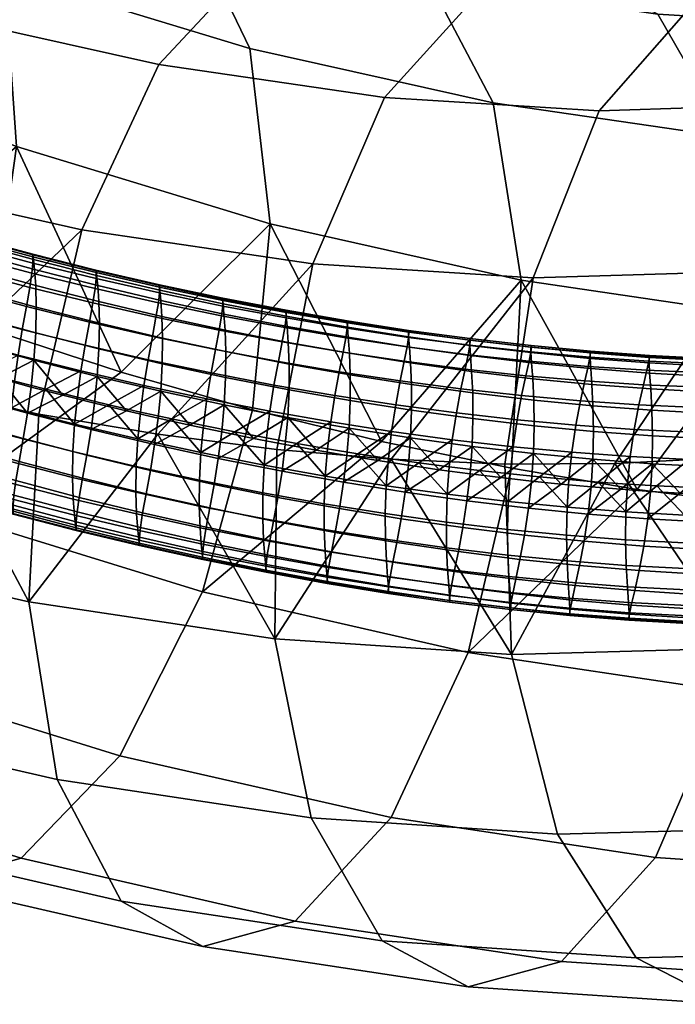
# Model space of a CAD drawing. Extents: x -475 to 520, y -69 to 100.
# Tile 339 of 446: x 169 to 188, y -69 to -40. Entities that reach past the tile are written whole.
import ezdxf

# ---------------------------------------------------------------- set-up
doc = ezdxf.new("R2010")
doc.units = 0
doc.layers.add('SC131', color=18, linetype='CONTINUOUS')

msp = doc.modelspace()

# ---------------------------------------------------------------- meshes
at = {"layer": 'SC131'}
mesh = msp.add_polyface(dxfattribs=at)
corners = [(166.367, -54.208, 36.444), (158.598, -51.108, 30.833), (164.244, -47.592, 33.296), (168.03, -49.006, 36.036), (171.808, -50.246, 38.789), (160.497, -46.012, 30.599), (177.36, -47.105, 76.555), (183.745, -47.509, 81.684), (185.654, -42.669, 78.783), (179.438, -42.284, 73.796), (178.352, -37.597, 60.044), (184.859, -38.538, 65.072), (187.347, -39.873, 60.541), (180.725, -38.914, 55.434), (175.687, -38.337, 64.596), (182.16, -39.274, 69.61), (172.902, -41.332, 68.723), (170.671, -46.121, 71.355), (175.538, -40.871, 45.855), (182.58, -42.441, 51.124), (183.397, -47.58, 48.214), (176.123, -45.948, 42.777), (173.867, -37.391, 50.293), (171.596, -36.099, 54.967), (168.951, -36.84, 59.522), (166.095, -39.812, 63.584), (163.706, -44.556, 66.089), (168.426, -38.708, 40.643), (168.775, -43.704, 37.398), (166.935, -35.29, 45.203), (164.755, -34.026, 49.931), (162.115, -34.766, 54.478), (159.168, -37.702, 58.461), (161.388, -35.932, 35.557), (161.491, -40.82, 32.14), (160.078, -32.591, 40.237), (157.981, -31.362, 45.014), (175.612, -51.333, 41.585), (171.808, -50.246, 38.789), (179.352, -52.251, 44.364), (168.03, -49.006, 36.036), (164.244, -47.592, 33.296), (176.313, -52.48, 77.436), (179.627, -52.767, 80.076), (169.423, -51.456, 72.078), (172.875, -52.038, 74.742), (162.257, -49.835, 66.658), (165.843, -50.716, 69.353), (182.921, -52.907, 82.746), (164.849, -51.002, 54.666), (164.909, -50.211, 54.922), (166.771, -50.765, 56.304), (166.714, -51.558, 56.05), (165.344, -50.349, 47.801), (165.221, -51.078, 48.008), (167.096, -51.643, 49.388), (167.218, -50.909, 49.176), (162.988, -50.408, 53.29), (163.052, -49.619, 53.549), (163.475, -49.751, 46.435), (163.352, -50.474, 46.639), (161.131, -49.775, 51.923), (161.199, -48.988, 52.184), (161.101, -50.519, 51.493), (162.962, -51.153, 52.863), (161.488, -49.831, 45.278), (161.376, -50.477, 45.62), (163.238, -51.125, 46.986), (161.611, -49.114, 45.078), (168.636, -51.28, 57.694), (168.718, -50.504, 57.78), (169.629, -50.741, 58.463), (167.787, -50.253, 57.085), (165.927, -49.722, 55.701), (166.856, -49.992, 56.392), (164.07, -49.153, 54.326), (164.998, -49.442, 55.013), (162.218, -48.545, 52.96), (163.143, -48.854, 53.642), (166.388, -49.885, 48.43), (165.453, -49.602, 47.744), (169.096, -51.431, 50.562), (168.262, -50.421, 49.807), (167.325, -50.158, 49.117), (163.585, -49.009, 46.381), (162.654, -48.698, 45.703), (164.518, -49.31, 47.062), (169.201, -50.675, 50.5), (170.12, -50.915, 51.179), (161.724, -48.376, 45.027)]
mesh.append_faces([[corners[k] for k in face] for face in [(0, 1, 2, 3), (0, 3, 4, 4), (1, 5, 2, 2), (6, 7, 8, 9), (10, 11, 12, 13), (14, 15, 11, 10), (16, 9, 15, 14), (17, 6, 9, 16), (18, 19, 20, 21), (22, 13, 19, 18), (23, 10, 13, 22), (24, 14, 10, 23), (25, 16, 14, 24), (26, 17, 16, 25), (27, 18, 21, 28), (29, 22, 18, 27), (30, 23, 22, 29), (31, 24, 23, 30), (32, 25, 24, 31), (33, 27, 28, 34), (35, 29, 27, 33), (36, 30, 29, 35), (21, 37, 38, 38), (21, 39, 37, 37), (28, 40, 41, 41), (28, 38, 40, 40), (39, 21, 20, 20), (41, 34, 28, 28), (28, 21, 38, 38), (7, 6, 42, 43), (6, 17, 44, 45), (17, 26, 46, 47), (45, 42, 6, 6), (43, 48, 7, 7), (47, 44, 17, 17), (49, 50, 51, 52), (53, 54, 55, 56), (57, 58, 50, 49), (59, 60, 54, 53), (61, 62, 58, 57), (63, 61, 57, 64), (65, 66, 67, 60), (68, 65, 60, 59), (69, 70, 71, 71), (69, 72, 70, 70), (51, 73, 74, 74), (50, 75, 76, 76), (50, 76, 73, 73), (51, 74, 72, 72), (58, 77, 78, 78), (58, 78, 75, 75), (72, 69, 51, 51), (75, 50, 58, 58), (50, 73, 51, 51), (62, 77, 58, 58), (56, 79, 80, 53), (81, 82, 83, 56), (59, 84, 85, 68), (53, 80, 86, 59), (81, 87, 82, 82), (56, 83, 79, 79), (87, 81, 88, 88), (59, 86, 84, 84), (68, 85, 89, 89)]])
mesh = msp.add_polyface(dxfattribs=at)
corners = [(196.139, -57.402, 93.164), (198.375, -51.271, 96.017), (195.379, -51.917, 93.336), (189.74, -58.239, 87.616), (192.338, -52.401, 90.67), (189.268, -52.724, 88.035), (186.109, -52.893, 85.378), (191.58, -42.483, 83.714), (197.25, -41.72, 88.625), (199.762, -38.704, 84.233), (194.164, -39.461, 79.395), (189.853, -47.325, 86.772), (195.712, -46.544, 91.853), (191.046, -38.914, 70.014), (196.945, -38.723, 74.902), (199.703, -40.067, 70.57), (193.664, -40.26, 65.575), (188.309, -39.65, 74.532), (185.654, -42.669, 78.783), (183.745, -47.509, 81.684), (189.401, -43.435, 56.374), (195.939, -43.842, 61.576), (197.27, -49.051, 59.058), (190.461, -48.619, 53.646), (187.347, -39.873, 60.541), (184.859, -38.538, 65.072), (182.16, -39.274, 69.61), (179.438, -42.284, 73.796), (182.58, -42.441, 51.124), (183.397, -47.58, 48.214), (180.725, -38.914, 55.434), (197.467, -54.565, 58.412), (193.938, -54.415, 55.582), (190.404, -54.108, 52.797), (186.754, -53.639, 49.969), (183.109, -53.026, 47.189), (189.268, -52.724, 88.035), (192.338, -52.401, 90.67), (182.921, -52.907, 82.746), (186.109, -52.893, 85.378), (195.379, -51.917, 93.336), (196.393, -54.254, 79.664), (195.596, -53.501, 79.01), (196.408, -53.443, 79.699), (197.205, -53.375, 80.377), (194.76, -54.36, 78.284), (193.966, -53.588, 77.639), (194.782, -53.55, 78.323), (193.121, -54.426, 76.912), (193.148, -53.616, 76.955), (191.476, -54.451, 75.547), (191.508, -53.642, 75.595), (192.329, -53.634, 76.274), (189.825, -54.437, 74.191), (189.862, -53.63, 74.243), (190.685, -53.641, 74.918), (188.127, -54.383, 72.809), (188.169, -53.578, 72.865), (189.016, -53.609, 73.553), (186.426, -54.29, 71.437), (186.473, -53.487, 71.496), (187.321, -53.537, 72.179), (184.722, -54.159, 70.074), (184.773, -53.358, 70.136), (185.623, -53.427, 70.815), (183.922, -53.28, 69.46), (197.16, -54.465, 72.549), (196.389, -53.711, 71.738), (195.561, -53.76, 71.047), (195.501, -54.572, 71.16), (194.732, -53.8, 70.358), (193.837, -54.637, 69.78), (190.498, -54.646, 67.05), (189.713, -53.822, 66.259), (188.855, -53.791, 65.569), (188.779, -54.59, 65.665), (187.997, -53.749, 64.882), (187.057, -54.494, 64.289), (185.333, -54.359, 62.924), (185.416, -53.567, 62.836), (184.555, -53.488, 62.159), (183.607, -54.188, 61.569), (187.137, -53.698, 64.198), (186.277, -53.638, 63.516), (197.215, -53.65, 72.432), (193.902, -53.829, 69.672), (192.169, -54.662, 68.41), (193.07, -53.847, 68.988), (192.238, -53.856, 68.307), (191.405, -53.855, 67.628), (190.57, -53.844, 66.951)]
mesh.append_faces([[corners[k] for k in face] for face in [(0, 1, 2, 2), (3, 4, 5, 5), (3, 5, 6, 6), (0, 2, 4, 4), (7, 8, 9, 10), (11, 12, 8, 7), (13, 14, 15, 16), (17, 10, 14, 13), (18, 7, 10, 17), (19, 11, 7, 18), (20, 21, 22, 23), (24, 16, 21, 20), (25, 13, 16, 24), (26, 17, 13, 25), (27, 18, 17, 26), (28, 20, 23, 29), (30, 24, 20, 28), (22, 31, 32, 32), (23, 33, 34, 34), (23, 32, 33, 33), (29, 34, 35, 35), (32, 23, 22, 22), (29, 23, 34, 34), (12, 11, 36, 37), (11, 19, 38, 39), (39, 36, 11, 11), (37, 40, 12, 12), (41, 42, 43, 43), (41, 43, 44, 44), (45, 46, 47, 47), (48, 49, 46, 46), (50, 51, 52, 52), (53, 54, 55, 55), (50, 55, 51, 51), (48, 52, 49, 49), (56, 57, 58, 58), (59, 60, 61, 61), (56, 61, 57, 57), (62, 63, 64, 64), (62, 65, 63, 63), (59, 64, 60, 60), (53, 58, 54, 54), (45, 47, 42, 42), (45, 42, 41, 41), (55, 50, 53, 53), (50, 52, 48, 48), (61, 56, 59, 59), (62, 64, 59, 59), (56, 58, 53, 53), (46, 45, 48, 48), (66, 67, 68, 69), (69, 68, 70, 71), (72, 73, 74, 75), (75, 74, 76, 77), (78, 79, 80, 81), (77, 82, 83, 78), (67, 66, 84, 84), (71, 70, 85, 85), (86, 87, 88, 88), (72, 89, 90, 90), (72, 90, 73, 73), (82, 77, 76, 76), (79, 78, 83, 83)]])
mesh = msp.add_polyface(dxfattribs=at)
corners = [(171.08, -47.286, 55.693), (171.082, -47.306, 55.098), (172.915, -47.733, 56.444), (172.915, -47.71, 57.039), (171.084, -47.361, 56.272), (172.919, -47.78, 57.618), (171.055, -47.821, 57.455), (171.081, -47.534, 56.865), (172.915, -47.948, 58.214), (172.886, -48.233, 58.808), (170.991, -48.238, 58.013), (172.818, -48.65, 59.372), (170.891, -48.791, 58.497), (172.715, -49.206, 59.862), (170.768, -49.462, 58.864), (172.59, -49.882, 60.233), (170.645, -50.207, 59.082), (172.467, -50.632, 60.455), (169.336, -49.107, 50.836), (169.283, -49.901, 50.586), (171.118, -50.367, 51.945), (171.167, -49.572, 52.193), (169.352, -48.362, 51.253), (171.18, -48.827, 52.606), (169.336, -47.734, 51.807), (171.162, -48.199, 53.156), (169.303, -47.269, 52.447), (171.129, -47.735, 53.792), (169.271, -46.979, 53.114), (171.099, -47.443, 54.455), (169.252, -46.843, 53.76), (169.247, -46.828, 54.357), (169.25, -46.906, 54.935), (169.249, -47.084, 55.525), (169.225, -47.373, 56.11), (169.166, -47.79, 56.662), (169.068, -48.341, 57.141), (168.947, -49.007, 57.503), (168.824, -49.747, 57.719), (167.466, -48.595, 49.459), (167.41, -49.387, 49.206), (167.486, -47.85, 49.878), (167.471, -47.222, 50.437), (167.438, -46.756, 51.081), (167.404, -46.466, 51.753), (167.383, -46.333, 52.402), (167.376, -46.322, 53), (167.378, -46.405, 53.577), (167.378, -46.587, 54.164), (167.357, -46.879, 54.744), (167.301, -47.296, 55.291), (167.207, -47.843, 55.764), (167.088, -48.505, 56.121), (166.964, -49.239, 56.333), (171.039, -51.145, 51.861), (171.959, -51.366, 52.545), (170.12, -50.915, 51.179), (168.262, -50.421, 49.807), (169.201, -50.675, 50.5), (172.955, -50.798, 53.313), (169.629, -50.741, 58.463), (168.718, -50.504, 57.78), (171.453, -51.187, 59.833), (170.541, -50.969, 59.147), (167.787, -50.253, 57.085)]
mesh.append_faces([[corners[k] for k in face] for face in [(0, 1, 2, 3), (4, 0, 3, 5), (6, 7, 8, 9), (10, 6, 9, 11), (12, 10, 11, 13), (14, 12, 13, 15), (16, 14, 15, 17), (18, 19, 20, 21), (22, 18, 21, 23), (24, 22, 23, 25), (26, 24, 25, 27), (28, 26, 27, 29), (30, 28, 29, 1), (31, 30, 1, 0), (32, 31, 0, 4), (33, 32, 4, 7), (34, 33, 7, 6), (35, 34, 6, 10), (36, 35, 10, 12), (37, 36, 12, 14), (38, 37, 14, 16), (39, 40, 19, 18), (41, 39, 18, 22), (42, 41, 22, 24), (43, 42, 24, 26), (44, 43, 26, 28), (45, 44, 28, 30), (46, 45, 30, 31), (47, 46, 31, 32), (48, 47, 32, 33), (49, 48, 33, 34), (50, 49, 34, 35), (51, 50, 35, 36), (52, 51, 36, 37), (53, 52, 37, 38), (20, 54, 55, 55), (20, 56, 54, 54), (19, 57, 58, 58), (19, 58, 56, 56), (55, 59, 20, 20), (57, 19, 40, 40), (19, 56, 20, 20), (16, 60, 61, 38), (17, 62, 63, 16), (64, 38, 61, 61), (60, 16, 63, 63)]])
mesh = msp.add_polyface(dxfattribs=at)
corners = [(174.835, -50.395, 54.933), (174.793, -51.194, 54.691), (176.632, -51.554, 56.079), (176.67, -50.753, 56.318), (174.841, -49.649, 55.34), (176.672, -50.008, 56.721), (174.82, -49.023, 55.883), (176.649, -49.382, 57.26), (174.787, -48.56, 56.51), (176.616, -48.919, 57.882), (174.76, -48.267, 57.164), (176.591, -48.626, 58.532), (174.748, -48.125, 57.8), (176.581, -48.481, 59.165), (174.75, -48.098, 58.393), (176.584, -48.451, 59.756), (174.754, -48.163, 58.973), (176.589, -48.511, 60.336), (174.749, -48.328, 59.571), (176.583, -48.672, 60.937), (174.717, -48.61, 60.17), (176.547, -48.951, 61.541), (174.646, -49.027, 60.74), (176.473, -49.369, 62.116), (174.539, -49.586, 61.235), (176.363, -49.931, 62.617), (174.413, -50.267, 61.611), (176.235, -50.616, 62.998), (174.291, -51.021, 61.837), (176.114, -51.376, 63.228), (173, -50.001, 53.558), (172.955, -50.798, 53.313), (173.01, -49.256, 53.968), (172.99, -48.629, 54.515), (172.958, -48.165, 55.146), (172.929, -47.873, 55.805), (172.915, -47.733, 56.444), (172.915, -47.71, 57.039), (172.919, -47.78, 57.618), (172.915, -47.948, 58.214), (172.886, -48.233, 58.808), (172.818, -48.65, 59.372), (172.715, -49.206, 59.862), (172.59, -49.882, 60.233), (172.467, -50.632, 60.455), (171.167, -49.572, 52.193), (171.118, -50.367, 51.945), (171.18, -48.827, 52.606), (171.162, -48.199, 53.156), (171.129, -47.735, 53.792), (171.099, -47.443, 54.455), (171.082, -47.306, 55.098), (171.081, -47.534, 56.865), (171.084, -47.361, 56.272), (174.72, -51.977, 54.612), (175.642, -52.163, 55.306), (172.879, -51.579, 53.232), (173.8, -51.783, 53.921), (176.563, -52.34, 56.002), (171.959, -51.366, 52.545), (173.278, -51.599, 61.213), (172.365, -51.398, 60.522), (175.104, -51.975, 62.603), (174.191, -51.791, 61.907), (176.017, -52.15, 63.301), (171.453, -51.187, 59.833)]
mesh.append_faces([[corners[k] for k in face] for face in [(0, 1, 2, 3), (4, 0, 3, 5), (6, 4, 5, 7), (8, 6, 7, 9), (10, 8, 9, 11), (12, 10, 11, 13), (14, 12, 13, 15), (16, 14, 15, 17), (18, 16, 17, 19), (20, 18, 19, 21), (22, 20, 21, 23), (24, 22, 23, 25), (26, 24, 25, 27), (28, 26, 27, 29), (30, 31, 1, 0), (32, 30, 0, 4), (33, 32, 4, 6), (34, 33, 6, 8), (35, 34, 8, 10), (36, 35, 10, 12), (37, 36, 12, 14), (38, 37, 14, 16), (39, 38, 16, 18), (40, 39, 18, 20), (41, 40, 20, 22), (42, 41, 22, 24), (43, 42, 24, 26), (44, 43, 26, 28), (45, 46, 31, 30), (47, 45, 30, 32), (48, 47, 32, 33), (49, 48, 33, 34), (50, 49, 34, 35), (51, 50, 35, 36), (52, 53, 38, 39), (1, 54, 55, 55), (31, 56, 57, 57), (1, 57, 54, 54), (2, 55, 58, 58), (31, 59, 56, 56), (55, 2, 1, 1), (31, 57, 1, 1), (28, 60, 61, 44), (29, 62, 63, 28), (62, 29, 64, 64), (65, 44, 61, 61), (60, 28, 63, 63)]])
mesh = msp.add_polyface(dxfattribs=at)
corners = [(183.118, -58.421, 82.099), (186.109, -52.893, 85.378), (182.921, -52.907, 82.746), (176.256, -57.969, 76.588), (179.627, -52.767, 80.076), (176.313, -52.48, 77.436), (172.875, -52.038, 74.742), (174.163, -56.612, 42.155), (175.612, -51.333, 41.585), (179.352, -52.251, 44.364), (183.397, -47.58, 48.214), (183.109, -53.026, 47.189), (179.352, -52.251, 44.364), (182.994, -54.798, 68.492), (183.015, -53.992, 68.72), (184.722, -54.159, 70.074), (184.705, -54.966, 69.849), (181.226, -54.588, 67.101), (181.251, -53.782, 67.332), (181.822, -53.973, 60.18), (181.705, -54.746, 60.42), (183.49, -54.966, 61.813), (183.607, -54.188, 61.569), (179.456, -54.34, 65.72), (179.485, -53.536, 65.954), (179.461, -55.087, 65.323), (181.234, -55.334, 66.707), (179.919, -54.49, 59.038), (179.791, -55.183, 59.428), (181.575, -55.444, 60.815), (180.038, -53.722, 58.801), (177.684, -54.057, 64.348), (177.717, -53.254, 64.585), (177.686, -54.804, 63.947), (178.133, -54.198, 57.666), (178.007, -54.887, 58.051), (178.252, -53.435, 57.433), (175.911, -53.74, 62.985), (175.948, -52.938, 63.224), (175.909, -54.487, 62.581), (175.934, -55.113, 62.041), (177.713, -55.429, 63.412), (176.347, -53.872, 56.304), (176.221, -54.556, 56.685), (176.467, -53.113, 56.075), (174.077, -53.377, 61.585), (174.118, -52.576, 61.828), (174.071, -54.124, 61.177), (174.094, -54.75, 60.634), (174.376, -54.179, 55.282), (174.271, -54.738, 55.777), (176.113, -55.118, 57.185), (174.501, -53.499, 54.907), (174.621, -52.746, 54.682), (172.431, -54.323, 54.38), (172.365, -54.741, 54.942), (174.201, -55.157, 56.345), (172.533, -53.767, 53.891), (172.656, -53.092, 53.52), (172.778, -52.343, 53.299), (183.07, -53.193, 68.786), (183.922, -53.28, 69.46), (181.31, -52.986, 67.4), (182.19, -53.094, 68.092), (180.428, -52.868, 66.711), (178.665, -52.607, 65.34), (179.547, -52.742, 66.025), (176.9, -52.31, 63.978), (177.783, -52.463, 64.658), (175.104, -51.975, 62.603), (176.017, -52.15, 63.301), (174.191, -51.791, 61.907), (173.278, -51.599, 61.213), (172.289, -52.18, 60.44), (181.912, -53.189, 60.098), (181.021, -53.07, 59.409), (183.693, -53.4, 61.484), (182.803, -53.299, 60.79), (178.346, -52.658, 57.358), (177.455, -52.503, 56.679), (174.72, -51.977, 54.612), (173.8, -51.783, 53.921), (176.563, -52.34, 56.002), (175.642, -52.163, 55.306), (180.129, -52.941, 58.723), (179.238, -52.804, 58.039), (184.555, -53.488, 62.159), (172.879, -51.579, 53.232)]
mesh.append_faces([[corners[k] for k in face] for face in [(0, 1, 2, 2), (3, 4, 5, 5), (3, 5, 6, 6), (0, 2, 4, 4), (7, 8, 9, 9), (10, 11, 12, 12), (13, 14, 15, 16), (17, 18, 14, 13), (19, 20, 21, 22), (23, 24, 18, 17), (25, 23, 17, 26), (27, 28, 29, 20), (30, 27, 20, 19), (31, 32, 24, 23), (33, 31, 23, 25), (34, 35, 28, 27), (36, 34, 27, 30), (37, 38, 32, 31), (39, 37, 31, 33), (40, 39, 33, 41), (42, 43, 35, 34), (44, 42, 34, 36), (45, 46, 38, 37), (47, 45, 37, 39), (48, 47, 39, 40), (49, 50, 51, 43), (52, 49, 43, 42), (53, 52, 42, 44), (54, 55, 56, 50), (57, 54, 50, 49), (58, 57, 49, 52), (59, 58, 52, 53), (14, 60, 61, 61), (18, 62, 63, 63), (18, 64, 62, 62), (24, 65, 66, 66), (32, 67, 68, 68), (32, 68, 65, 65), (24, 66, 64, 64), (38, 69, 70, 70), (46, 71, 69, 69), (46, 72, 71, 71), (38, 70, 67, 67), (14, 63, 60, 60), (61, 15, 14, 14), (64, 18, 24, 24), (65, 24, 32, 32), (69, 38, 46, 46), (73, 72, 46, 46), (38, 67, 32, 32), (18, 63, 14, 14), (19, 74, 75, 30), (22, 76, 77, 19), (36, 78, 79, 44), (53, 80, 81, 59), (44, 82, 83, 53), (30, 84, 85, 36), (22, 86, 76, 76), (19, 77, 74, 74), (30, 75, 84, 84), (36, 85, 78, 78), (80, 53, 83, 83), (82, 44, 79, 79), (87, 59, 81, 81)]])
mesh = msp.add_polyface(dxfattribs=at)
corners = [(180.087, -49.51, 64.22), (180.129, -49.236, 63.607), (181.902, -49.466, 64.956), (181.856, -49.738, 65.573), (180.004, -49.929, 64.806), (181.769, -50.156, 66.165), (179.888, -50.497, 65.318), (181.649, -50.727, 66.683), (179.759, -51.191, 65.709), (181.518, -51.426, 67.078), (179.639, -51.96, 65.946), (181.399, -52.2, 67.319), (178.445, -51.066, 57.667), (178.411, -51.868, 57.431), (180.191, -52.149, 58.794), (180.221, -51.346, 59.027), (178.444, -50.321, 58.067), (180.217, -50.6, 59.424), (178.418, -49.696, 58.601), (180.189, -49.977, 59.953), (178.385, -49.234, 59.219), (180.156, -49.515, 60.566), (178.362, -48.94, 59.864), (180.134, -49.221, 61.207), (178.354, -48.793, 60.494), (180.128, -49.071, 61.833), (178.358, -48.758, 61.083), (180.134, -49.032, 62.421), (178.363, -48.815, 61.664), (180.139, -49.084, 63.002), (178.355, -48.971, 62.267), (178.317, -49.248, 62.876), (178.239, -49.666, 63.456), (178.126, -50.231, 63.963), (177.997, -50.92, 64.349), (177.877, -51.685, 64.582), (176.67, -50.753, 56.318), (176.632, -51.554, 56.079), (176.672, -50.008, 56.721), (176.649, -49.382, 57.26), (176.616, -48.919, 57.882), (176.591, -48.626, 58.532), (176.581, -48.481, 59.165), (176.584, -48.451, 59.756), (176.589, -48.511, 60.336), (176.583, -48.672, 60.937), (176.547, -48.951, 61.541), (176.473, -49.369, 62.116), (176.363, -49.931, 62.617), (176.235, -50.616, 62.998), (176.114, -51.376, 63.228), (179.238, -52.804, 58.039), (180.129, -52.941, 58.723), (181.021, -53.07, 59.409), (177.455, -52.503, 56.679), (178.346, -52.658, 57.358), (176.563, -52.34, 56.002), (180.428, -52.868, 66.711), (179.547, -52.742, 66.025), (176.9, -52.31, 63.978), (176.017, -52.15, 63.301), (178.665, -52.607, 65.34), (177.783, -52.463, 64.658), (181.31, -52.986, 67.4)]
mesh.append_faces([[corners[k] for k in face] for face in [(0, 1, 2, 3), (4, 0, 3, 5), (6, 4, 5, 7), (8, 6, 7, 9), (10, 8, 9, 11), (12, 13, 14, 15), (16, 12, 15, 17), (18, 16, 17, 19), (20, 18, 19, 21), (22, 20, 21, 23), (24, 22, 23, 25), (26, 24, 25, 27), (28, 26, 27, 29), (30, 28, 29, 1), (31, 30, 1, 0), (32, 31, 0, 4), (33, 32, 4, 6), (34, 33, 6, 8), (35, 34, 8, 10), (36, 37, 13, 12), (38, 36, 12, 16), (39, 38, 16, 18), (40, 39, 18, 20), (41, 40, 20, 22), (42, 41, 22, 24), (43, 42, 24, 26), (44, 43, 26, 28), (45, 44, 28, 30), (46, 45, 30, 31), (47, 46, 31, 32), (48, 47, 32, 33), (49, 48, 33, 34), (50, 49, 34, 35), (14, 51, 52, 52), (14, 52, 53, 53), (13, 54, 55, 55), (37, 56, 54, 54), (13, 55, 51, 51), (51, 14, 13, 13), (37, 54, 13, 13), (11, 57, 58, 10), (35, 59, 60, 50), (10, 61, 62, 35), (11, 63, 57, 57), (10, 58, 61, 61), (59, 35, 62, 62)]])
mesh = msp.add_polyface(dxfattribs=at)
corners = [(162.331, -60.297, 62.389), (169.952, -62.041, 68.142), (169.135, -56.902, 71.053), (161.747, -55.22, 65.467), (164.002, -63.777, 57.951), (171.807, -65.568, 63.832), (154.542, -57.88, 56.628), (154.193, -52.885, 59.873), (156.033, -61.298, 52.068), (158.213, -62.562, 47.339), (166.273, -65.069, 53.277), (160.853, -61.822, 42.793), (168.918, -64.328, 48.722), (163.8, -58.886, 38.81), (171.774, -61.356, 44.66), (146.716, -54.741, 50.918), (146.612, -49.853, 54.335), (148.025, -58.082, 46.238), (150.122, -59.311, 41.461), (152.77, -58.579, 36.934), (155.83, -55.696, 33.045), (158.598, -51.108, 30.833), (166.367, -54.208, 36.444), (148.765, -56.664, 34.048), (146.106, -57.39, 38.562), (151.889, -53.816, 30.212), (154.767, -49.287, 28.084), (165.843, -50.716, 69.353), (162.257, -49.835, 66.658), (169.423, -51.456, 72.078), (158.593, -48.786, 63.931), (166.696, -52.304, 55.63), (166.714, -51.558, 56.05), (168.583, -52.075, 57.443), (168.567, -52.821, 57.026), (166.711, -52.933, 55.07), (168.585, -53.45, 56.471), (164.827, -51.748, 54.242), (164.849, -51.002, 54.666), (164.84, -52.378, 53.679), (164.875, -52.845, 53.028), (166.746, -53.399, 54.425), (164.913, -53.133, 52.352), (166.781, -53.689, 53.752), (164.938, -53.263, 51.699), (166.804, -53.821, 53.103), (164.948, -53.27, 51.099), (166.812, -53.831, 52.504), (164.948, -53.181, 50.522), (166.811, -53.747, 51.927), (164.949, -52.993, 49.939), (166.811, -53.563, 51.34), (164.966, -52.696, 49.365), (166.831, -53.269, 50.761), (165.017, -52.278, 48.826), (166.886, -52.851, 50.216), (165.105, -51.733, 48.36), (166.978, -52.304, 49.744), (165.221, -51.078, 48.008), (167.096, -51.643, 49.388), (162.962, -51.153, 52.863), (162.988, -50.408, 53.29), (162.973, -51.784, 52.296), (163.008, -52.251, 51.641), (163.048, -52.539, 50.96), (163.076, -52.667, 50.304), (163.089, -52.67, 49.702), (163.09, -52.576, 49.127), (163.09, -52.383, 48.547), (163.106, -52.084, 47.978), (163.153, -51.666, 47.446), (163.238, -51.125, 46.986), (163.352, -50.474, 46.639), (161.11, -51.15, 50.921), (161.101, -50.519, 51.493), (161.145, -51.618, 50.261), (161.187, -51.905, 49.576), (161.219, -52.031, 48.917), (161.234, -52.03, 48.314), (161.237, -51.932, 47.74), (161.237, -51.735, 47.163), (161.25, -51.433, 46.6), (161.294, -51.015, 46.074), (161.376, -50.477, 45.62), (159.268, -50.937, 48.876), (159.233, -50.469, 49.54), (159.311, -51.224, 48.186), (159.346, -51.347, 47.524), (159.365, -51.343, 46.92), (159.37, -51.24, 46.346), (159.37, -51.039, 45.773), (159.381, -50.734, 45.216)]
mesh.append_faces([[corners[k] for k in face] for face in [(0, 1, 2, 3), (4, 5, 1, 0), (6, 0, 3, 7), (8, 4, 0, 6), (9, 10, 4, 8), (11, 12, 10, 9), (13, 14, 12, 11), (15, 6, 7, 16), (17, 8, 6, 15), (18, 9, 8, 17), (19, 11, 9, 18), (20, 13, 11, 19), (21, 22, 13, 20), (23, 19, 18, 24), (25, 20, 19, 23), (26, 21, 20, 25), (3, 27, 28, 28), (2, 29, 27, 27), (30, 7, 3, 3), (3, 2, 27, 27), (31, 32, 33, 34), (35, 31, 34, 36), (37, 38, 32, 31), (39, 37, 31, 35), (40, 39, 35, 41), (42, 40, 41, 43), (44, 42, 43, 45), (46, 44, 45, 47), (48, 46, 47, 49), (50, 48, 49, 51), (52, 50, 51, 53), (54, 52, 53, 55), (56, 54, 55, 57), (58, 56, 57, 59), (60, 61, 38, 37), (62, 60, 37, 39), (63, 62, 39, 40), (64, 63, 40, 42), (65, 64, 42, 44), (66, 65, 44, 46), (67, 66, 46, 48), (68, 67, 48, 50), (69, 68, 50, 52), (70, 69, 52, 54), (71, 70, 54, 56), (72, 71, 56, 58), (73, 74, 60, 62), (75, 73, 62, 63), (76, 75, 63, 64), (77, 76, 64, 65), (78, 77, 65, 66), (79, 78, 66, 67), (80, 79, 67, 68), (81, 80, 68, 69), (82, 81, 69, 70), (83, 82, 70, 71), (84, 85, 73, 75), (86, 84, 75, 76), (87, 86, 76, 77), (88, 87, 77, 78), (89, 88, 78, 79), (90, 89, 79, 80), (91, 90, 80, 81)]])
mesh = msp.add_polyface(dxfattribs=at)
corners = [(183.77, -51.797, 61.777), (183.748, -52.602, 61.55), (185.467, -52.768, 62.899), (185.485, -51.962, 63.123), (183.728, -50.433, 62.687), (183.759, -51.053, 62.166), (185.47, -51.219, 63.508), (185.438, -50.6, 64.024), (183.696, -49.973, 63.29), (185.406, -50.142, 64.621), (183.677, -49.677, 63.92), (185.389, -49.845, 65.247), (183.676, -49.521, 64.539), (185.39, -49.686, 65.861), (183.683, -49.475, 65.123), (185.398, -49.635, 66.443), (183.688, -49.516, 65.704), (185.402, -49.672, 67.024), (183.673, -49.659, 66.314), (185.384, -49.81, 67.637), (183.622, -49.928, 66.936), (185.329, -50.077, 68.262), (183.53, -50.347, 67.533), (185.233, -50.496, 68.865), (183.407, -50.921, 68.056), (185.107, -51.073, 69.394), (183.275, -51.625, 68.456), (184.973, -51.781, 69.799), (183.157, -52.404, 68.701), (184.857, -52.565, 70.048), (181.996, -51.59, 60.397), (181.97, -52.394, 60.167), (181.989, -50.845, 60.79), (181.959, -50.223, 61.316), (181.927, -49.762, 61.923), (181.906, -49.467, 62.559), (181.903, -49.314, 63.181), (181.909, -49.272, 63.767), (181.914, -49.319, 64.348), (181.902, -49.466, 64.956), (181.856, -49.738, 65.573), (181.769, -50.156, 66.165), (181.649, -50.727, 66.683), (181.518, -51.426, 67.078), (181.399, -52.2, 67.319), (180.221, -51.346, 59.027), (180.191, -52.149, 58.794), (180.217, -50.6, 59.424), (180.189, -49.977, 59.953), (180.156, -49.515, 60.566), (180.134, -49.221, 61.207), (180.128, -49.071, 61.833), (180.134, -49.032, 62.421), (180.139, -49.084, 63.002), (180.129, -49.236, 63.607), (182.803, -53.299, 60.79), (183.693, -53.4, 61.484), (184.555, -53.488, 62.159), (181.021, -53.07, 59.409), (181.912, -53.189, 60.098), (183.922, -53.28, 69.46), (183.07, -53.193, 68.786), (182.19, -53.094, 68.092), (181.31, -52.986, 67.4), (184.773, -53.358, 70.136)]
mesh.append_faces([[corners[k] for k in face] for face in [(0, 1, 2, 3), (4, 5, 6, 7), (8, 4, 7, 9), (10, 8, 9, 11), (12, 10, 11, 13), (14, 12, 13, 15), (16, 14, 15, 17), (18, 16, 17, 19), (20, 18, 19, 21), (22, 20, 21, 23), (24, 22, 23, 25), (26, 24, 25, 27), (28, 26, 27, 29), (30, 31, 1, 0), (32, 30, 0, 5), (33, 32, 5, 4), (34, 33, 4, 8), (35, 34, 8, 10), (36, 35, 10, 12), (37, 36, 12, 14), (38, 37, 14, 16), (39, 38, 16, 18), (40, 39, 18, 20), (41, 40, 20, 22), (42, 41, 22, 24), (43, 42, 24, 26), (44, 43, 26, 28), (45, 46, 31, 30), (47, 45, 30, 32), (48, 47, 32, 33), (49, 48, 33, 34), (50, 49, 34, 35), (51, 50, 35, 36), (52, 51, 36, 37), (53, 52, 37, 38), (54, 53, 38, 39), (1, 55, 56, 56), (1, 56, 57, 57), (31, 58, 59, 59), (31, 59, 55, 55), (55, 1, 31, 31), (46, 58, 31, 31), (29, 60, 61, 28), (28, 62, 63, 44), (29, 64, 60, 60), (28, 61, 62, 62)]])
mesh = msp.add_polyface(dxfattribs=at)
corners = [(188.493, -51.267, 72.095), (188.626, -50.683, 71.554), (190.316, -50.718, 72.912), (190.18, -51.306, 73.459), (188.359, -51.985, 72.511), (190.045, -52.029, 73.881), (188.246, -52.778, 72.769), (189.935, -52.826, 74.143), (187.197, -52.09, 64.478), (187.184, -52.897, 64.257), (188.898, -52.987, 65.625), (188.905, -52.18, 65.842), (187.179, -51.348, 64.858), (188.884, -51.44, 66.218), (187.144, -50.731, 65.369), (188.848, -50.825, 66.723), (187.113, -50.274, 65.961), (188.817, -50.369, 67.309), (187.098, -49.976, 66.581), (188.804, -50.071, 67.923), (187.101, -49.815, 67.191), (188.808, -49.906, 68.529), (187.11, -49.759, 67.77), (188.818, -49.845, 69.106), (187.113, -49.791, 68.351), (188.82, -49.872, 69.687), (187.092, -49.924, 68.967), (188.796, -50.001, 70.305), (187.033, -50.188, 69.597), (188.732, -50.262, 70.94), (186.932, -50.608, 70.206), (186.802, -51.189, 70.74), (186.668, -51.902, 71.151), (186.553, -52.69, 71.404), (185.485, -51.962, 63.123), (185.467, -52.768, 62.899), (185.47, -51.219, 63.508), (185.438, -50.6, 64.024), (185.406, -50.142, 64.621), (185.389, -49.845, 65.247), (185.39, -49.686, 65.861), (185.398, -49.635, 66.443), (185.402, -49.672, 67.024), (185.384, -49.81, 67.637), (185.329, -50.077, 68.262), (185.233, -50.496, 68.865), (185.107, -51.073, 69.394), (184.973, -51.781, 69.799), (184.857, -52.565, 70.048), (183.759, -51.053, 62.166), (183.77, -51.797, 61.777), (187.997, -53.749, 64.882), (188.855, -53.791, 65.569), (186.277, -53.638, 63.516), (187.137, -53.698, 64.198), (189.713, -53.822, 66.259), (184.555, -53.488, 62.159), (185.416, -53.567, 62.836), (183.748, -52.602, 61.55), (189.016, -53.609, 73.553), (188.169, -53.578, 72.865), (187.321, -53.537, 72.179), (186.473, -53.487, 71.496), (185.623, -53.427, 70.815), (184.773, -53.358, 70.136)]
mesh.append_faces([[corners[k] for k in face] for face in [(0, 1, 2, 3), (4, 0, 3, 5), (6, 4, 5, 7), (8, 9, 10, 11), (12, 8, 11, 13), (14, 12, 13, 15), (16, 14, 15, 17), (18, 16, 17, 19), (20, 18, 19, 21), (22, 20, 21, 23), (24, 22, 23, 25), (26, 24, 25, 27), (28, 26, 27, 29), (30, 28, 29, 1), (31, 30, 1, 0), (32, 31, 0, 4), (33, 32, 4, 6), (34, 35, 9, 8), (36, 34, 8, 12), (37, 36, 12, 14), (38, 37, 14, 16), (39, 38, 16, 18), (40, 39, 18, 20), (41, 40, 20, 22), (42, 41, 22, 24), (43, 42, 24, 26), (44, 43, 26, 28), (45, 44, 28, 30), (46, 45, 30, 31), (47, 46, 31, 32), (48, 47, 32, 33), (49, 50, 34, 36), (10, 51, 52, 52), (9, 53, 54, 54), (9, 54, 51, 51), (10, 52, 55, 55), (35, 56, 57, 57), (35, 57, 53, 53), (51, 10, 9, 9), (53, 9, 35, 35), (58, 56, 35, 35), (7, 59, 60, 6), (6, 61, 62, 33), (33, 63, 64, 48), (61, 6, 60, 60), (63, 33, 62, 62)]])
mesh = msp.add_polyface(dxfattribs=at)
corners = [(169.952, -62.041, 68.142), (177.316, -63.153, 73.859), (176.256, -57.969, 76.588), (169.135, -56.902, 71.053), (166.273, -65.069, 53.277), (174.179, -66.885, 59.222), (171.807, -65.568, 63.832), (164.002, -63.777, 57.951), (168.918, -64.328, 48.722), (176.845, -66.145, 54.67), (166.367, -54.208, 36.444), (174.163, -56.612, 42.155), (171.774, -61.356, 44.66), (163.8, -58.886, 38.81), (172.875, -52.038, 74.742), (169.423, -51.456, 72.078), (171.808, -50.246, 38.789), (175.612, -51.333, 41.585), (172.244, -52.978, 60.195), (172.289, -52.18, 60.44), (174.118, -52.576, 61.828), (174.077, -53.377, 61.585), (172.235, -53.725, 59.784), (174.071, -54.124, 61.177), (172.256, -54.353, 59.237), (174.094, -54.75, 60.634), (172.29, -54.817, 58.604), (174.128, -55.214, 60.006), (172.32, -55.109, 57.945), (174.157, -55.506, 59.35), (172.336, -55.248, 57.304), (174.17, -55.648, 58.713), (172.337, -55.269, 56.71), (174.17, -55.673, 58.12), (172.333, -55.198, 56.131), (174.165, -55.606, 57.541), (172.337, -55.027, 55.536), (174.17, -55.44, 56.943), (170.412, -52.545, 58.815), (170.461, -51.748, 59.063), (170.4, -53.291, 58.401), (170.419, -53.92, 57.849), (170.454, -54.385, 57.212), (170.486, -54.675, 56.549), (170.504, -54.812, 55.905), (170.507, -54.83, 55.309), (170.504, -54.754, 54.731), (170.507, -54.579, 54.139), (170.532, -54.291, 53.55), (172.365, -54.741, 54.942), (170.594, -53.873, 52.993), (172.431, -54.323, 54.38), (170.693, -53.319, 52.51), (172.533, -53.767, 53.891), (170.814, -52.649, 52.144), (172.656, -53.092, 53.52), (170.936, -51.905, 51.925), (172.778, -52.343, 53.299), (168.583, -52.075, 57.443), (168.636, -51.28, 57.694), (168.567, -52.821, 57.026), (168.585, -53.45, 56.471), (168.619, -53.916, 55.83), (168.653, -54.206, 55.162), (168.674, -54.341, 54.515), (168.679, -54.355, 53.918), (168.677, -54.274, 53.34), (168.678, -54.095, 52.751), (168.701, -53.804, 52.167), (168.759, -53.386, 51.616), (168.855, -52.836, 51.138), (168.974, -52.17, 50.776), (169.096, -51.431, 50.562), (166.714, -51.558, 56.05), (166.771, -50.765, 56.304), (166.746, -53.399, 54.425), (166.711, -52.933, 55.07), (166.781, -53.689, 53.752), (166.804, -53.821, 53.103), (166.812, -53.831, 52.504), (166.811, -53.747, 51.927), (166.811, -53.563, 51.34), (166.831, -53.269, 50.761), (166.886, -52.851, 50.216), (166.978, -52.304, 49.744), (167.096, -51.643, 49.388), (167.218, -50.909, 49.176), (172.365, -51.398, 60.522), (173.278, -51.599, 61.213), (170.541, -50.969, 59.147), (171.453, -51.187, 59.833), (169.629, -50.741, 58.463), (171.039, -51.145, 51.861), (170.12, -50.915, 51.179), (172.879, -51.579, 53.232), (171.959, -51.366, 52.545)]
mesh.append_faces([[corners[k] for k in face] for face in [(0, 1, 2, 3), (4, 5, 6, 7), (8, 9, 5, 4), (10, 11, 12, 13), (3, 14, 15, 15), (11, 10, 16, 17), (18, 19, 20, 21), (22, 18, 21, 23), (24, 22, 23, 25), (26, 24, 25, 27), (28, 26, 27, 29), (30, 28, 29, 31), (32, 30, 31, 33), (34, 32, 33, 35), (36, 34, 35, 37), (38, 39, 19, 18), (40, 38, 18, 22), (41, 40, 22, 24), (42, 41, 24, 26), (43, 42, 26, 28), (44, 43, 28, 30), (45, 44, 30, 32), (46, 45, 32, 34), (47, 46, 34, 36), (48, 47, 36, 49), (50, 48, 49, 51), (52, 50, 51, 53), (54, 52, 53, 55), (56, 54, 55, 57), (58, 59, 39, 38), (60, 58, 38, 40), (61, 60, 40, 41), (62, 61, 41, 42), (63, 62, 42, 43), (64, 63, 43, 44), (65, 64, 44, 45), (66, 65, 45, 46), (67, 66, 46, 47), (68, 67, 47, 48), (69, 68, 48, 50), (70, 69, 50, 52), (71, 70, 52, 54), (72, 71, 54, 56), (73, 74, 59, 58), (75, 76, 61, 62), (77, 75, 62, 63), (78, 77, 63, 64), (79, 78, 64, 65), (80, 79, 65, 66), (81, 80, 66, 67), (82, 81, 67, 68), (83, 82, 68, 69), (84, 83, 69, 70), (85, 84, 70, 71), (86, 85, 71, 72), (19, 87, 88, 88), (39, 89, 90, 90), (19, 90, 87, 87), (39, 91, 89, 89), (90, 19, 39, 39), (59, 91, 39, 39), (56, 92, 93, 72), (57, 94, 95, 56), (92, 56, 95, 95)]])
mesh = msp.add_polyface(dxfattribs=at)
corners = [(177.316, -63.153, 73.859), (184.448, -63.631, 79.581), (183.118, -58.421, 82.099), (176.256, -57.969, 76.588), (179.37, -66.715, 69.693), (186.724, -67.213, 75.582), (171.807, -65.568, 63.832), (169.952, -62.041, 68.142), (174.179, -66.885, 59.222), (181.858, -68.051, 65.161), (176.845, -66.145, 54.67), (184.557, -67.314, 60.623), (179.629, -63.15, 50.543), (187.279, -64.304, 56.437), (171.774, -61.356, 44.66), (168.918, -64.328, 48.722), (174.163, -56.612, 42.155), (181.861, -58.361, 47.911), (172.875, -52.038, 74.742), (169.135, -56.902, 71.053), (179.627, -52.767, 80.076), (179.352, -52.251, 44.364), (183.109, -53.026, 47.189), (183.006, -55.544, 68.102), (182.994, -54.798, 68.492), (184.705, -54.966, 69.849), (184.721, -55.711, 69.463), (183.038, -56.165, 67.58), (184.755, -56.33, 68.946), (181.234, -55.334, 66.707), (181.226, -54.588, 67.101), (181.264, -55.957, 66.181), (181.299, -56.417, 65.572), (183.072, -56.625, 66.977), (181.321, -56.712, 64.935), (183.092, -56.92, 66.345), (181.325, -56.863, 64.312), (183.095, -57.074, 65.726), (181.319, -56.904, 63.726), (183.088, -57.12, 65.142), (181.315, -56.856, 63.145), (183.083, -57.076, 64.561), (181.327, -56.707, 62.538), (183.098, -56.932, 63.951), (181.371, -56.434, 61.922), (183.147, -56.661, 63.331), (181.457, -56.015, 61.331), (183.237, -56.242, 62.735), (181.575, -55.444, 60.815), (183.359, -55.668, 62.212), (181.705, -54.746, 60.42), (183.49, -54.966, 61.813), (179.489, -55.711, 64.792), (179.461, -55.087, 65.323), (179.524, -56.173, 64.178), (179.548, -56.467, 63.536), (179.555, -56.616, 62.91), (179.55, -56.652, 62.322), (179.545, -56.599, 61.741), (179.555, -56.445, 61.136), (179.596, -56.17, 60.524), (179.677, -55.751, 59.939), (179.791, -55.183, 59.428), (177.713, -55.429, 63.412), (177.686, -54.804, 63.947), (177.748, -55.892, 62.794), (177.773, -56.185, 62.147), (177.782, -56.332, 61.517), (177.779, -56.364, 60.927), (177.774, -56.306, 60.347), (177.781, -56.148, 59.744), (177.819, -55.87, 59.137), (177.896, -55.451, 58.557), (178.007, -54.887, 58.051), (175.968, -55.576, 61.418), (175.934, -55.113, 62.041), (175.995, -55.869, 60.767), (176.006, -56.013, 60.134), (176.004, -56.042, 59.542), (176, -55.979, 58.962), (176.006, -55.817, 58.362), (176.04, -55.536, 57.759), (176.113, -55.118, 57.185), (176.221, -54.556, 56.685), (174.128, -55.214, 60.006), (174.094, -54.75, 60.634), (174.157, -55.506, 59.35), (174.17, -55.648, 58.713), (174.17, -55.673, 58.12), (174.165, -55.606, 57.541), (174.17, -55.44, 56.943), (174.201, -55.157, 56.345), (174.271, -54.738, 55.777), (172.365, -54.741, 54.942), (172.337, -55.027, 55.536)]
mesh.append_faces([[corners[k] for k in face] for face in [(0, 1, 2, 3), (4, 5, 1, 0), (6, 4, 0, 7), (8, 9, 4, 6), (10, 11, 9, 8), (12, 13, 11, 10), (14, 12, 10, 15), (16, 17, 12, 14), (18, 19, 3, 3), (3, 2, 20, 20), (17, 16, 21, 22), (23, 24, 25, 26), (27, 23, 26, 28), (29, 30, 24, 23), (31, 29, 23, 27), (32, 31, 27, 33), (34, 32, 33, 35), (36, 34, 35, 37), (38, 36, 37, 39), (40, 38, 39, 41), (42, 40, 41, 43), (44, 42, 43, 45), (46, 44, 45, 47), (48, 46, 47, 49), (50, 48, 49, 51), (52, 53, 29, 31), (54, 52, 31, 32), (55, 54, 32, 34), (56, 55, 34, 36), (57, 56, 36, 38), (58, 57, 38, 40), (59, 58, 40, 42), (60, 59, 42, 44), (61, 60, 44, 46), (62, 61, 46, 48), (63, 64, 53, 52), (65, 63, 52, 54), (66, 65, 54, 55), (67, 66, 55, 56), (68, 67, 56, 57), (69, 68, 57, 58), (70, 69, 58, 59), (71, 70, 59, 60), (72, 71, 60, 61), (73, 72, 61, 62), (74, 75, 63, 65), (76, 74, 65, 66), (77, 76, 66, 67), (78, 77, 67, 68), (79, 78, 68, 69), (80, 79, 69, 70), (81, 80, 70, 71), (82, 81, 71, 72), (83, 82, 72, 73), (84, 85, 75, 74), (86, 84, 74, 76), (87, 86, 76, 77), (88, 87, 77, 78), (89, 88, 78, 79), (90, 89, 79, 80), (91, 90, 80, 81), (92, 91, 81, 82), (93, 94, 90, 91)]])
mesh = msp.add_polyface(dxfattribs=at)
corners = [(189.74, -58.239, 87.616), (196.139, -57.402, 93.164), (192.338, -52.401, 90.67), (189.357, -59.483, 53.679), (181.861, -58.361, 47.911), (186.754, -53.639, 49.969), (190.404, -54.108, 52.797), (183.109, -53.026, 47.189), (194.774, -55.166, 78.084), (194.76, -54.36, 78.284), (196.393, -54.254, 79.664), (196.412, -55.059, 79.469), (194.813, -55.9, 77.727), (196.455, -55.79, 79.117), (194.857, -56.504, 77.245), (196.501, -56.391, 78.641), (194.887, -56.954, 76.684), (196.53, -56.838, 78.088), (195.124, -56.716, 72.443), (195, -57.14, 73.081), (196.654, -57.047, 74.495), (196.783, -56.621, 73.85), (195.266, -56.118, 71.876), (196.929, -56.019, 73.277), (195.4, -55.382, 71.437), (197.062, -55.279, 72.832), (193.129, -55.233, 76.707), (193.121, -54.426, 76.912), (193.164, -55.969, 76.345), (193.207, -56.576, 75.856), (193.237, -57.027, 75.289), (193.6, -56.174, 70.485), (193.46, -56.768, 71.045), (193.733, -55.443, 70.053), (193.837, -54.637, 69.78), (195.501, -54.572, 71.16), (191.478, -55.258, 75.338), (191.476, -54.451, 75.547), (191.509, -55.997, 74.971), (191.55, -56.607, 74.476), (191.581, -57.06, 73.902), (191.929, -56.189, 69.104), (191.792, -56.78, 69.658), (192.062, -55.463, 68.678), (192.169, -54.662, 68.41), (189.823, -55.245, 73.978), (189.825, -54.437, 74.191), (189.85, -55.985, 73.606), (189.889, -56.598, 73.105), (189.921, -57.053, 72.525), (190.255, -56.164, 67.734), (190.12, -56.751, 68.28), (190.388, -55.443, 67.313), (190.498, -54.646, 67.05), (188.12, -55.191, 72.592), (188.127, -54.383, 72.809), (188.143, -55.933, 72.215), (188.181, -56.548, 71.709), (188.214, -57.004, 71.122), (188.403, -56.682, 66.878), (188.299, -57.103, 67.492), (190.012, -57.173, 68.9), (188.534, -56.098, 66.338), (188.667, -55.381, 65.922), (188.779, -54.59, 65.665), (186.414, -55.098, 71.216), (186.426, -54.29, 71.437), (186.433, -55.841, 70.834), (186.469, -56.459, 70.322), (186.502, -56.916, 69.73), (186.683, -56.573, 65.486), (186.583, -56.993, 66.094), (186.811, -55.993, 64.952), (186.943, -55.281, 64.542), (187.057, -54.494, 64.289), (184.705, -54.966, 69.849), (184.722, -54.159, 70.074), (184.721, -55.711, 69.463), (184.755, -56.33, 68.946), (184.788, -56.789, 68.348), (184.961, -56.426, 64.105), (184.866, -56.846, 64.707), (185.085, -55.849, 63.577), (185.217, -55.142, 63.173), (185.333, -54.359, 62.924), (183.072, -56.625, 66.977), (183.038, -56.165, 67.58), (183.092, -56.92, 66.345), (184.807, -57.085, 67.722), (183.147, -56.661, 63.331), (183.098, -56.932, 63.951), (184.812, -57.113, 65.332), (183.237, -56.242, 62.735), (183.359, -55.668, 62.212), (183.49, -54.966, 61.813), (183.607, -54.188, 61.569), (193.902, -53.829, 69.672), (193.07, -53.847, 68.988), (192.238, -53.856, 68.307), (191.405, -53.855, 67.628)]
mesh.append_faces([[corners[k] for k in face] for face in [(0, 1, 2, 2), (3, 4, 5, 6), (4, 7, 5, 5), (8, 9, 10, 11), (12, 8, 11, 13), (14, 12, 13, 15), (16, 14, 15, 17), (18, 19, 20, 21), (22, 18, 21, 23), (24, 22, 23, 25), (26, 27, 9, 8), (28, 26, 8, 12), (29, 28, 12, 14), (30, 29, 14, 16), (31, 32, 18, 22), (33, 31, 22, 24), (34, 33, 24, 35), (36, 37, 27, 26), (38, 36, 26, 28), (39, 38, 28, 29), (40, 39, 29, 30), (41, 42, 32, 31), (43, 41, 31, 33), (44, 43, 33, 34), (45, 46, 37, 36), (47, 45, 36, 38), (48, 47, 38, 39), (49, 48, 39, 40), (50, 51, 42, 41), (52, 50, 41, 43), (53, 52, 43, 44), (54, 55, 46, 45), (56, 54, 45, 47), (57, 56, 47, 48), (58, 57, 48, 49), (59, 60, 61, 51), (62, 59, 51, 50), (63, 62, 50, 52), (64, 63, 52, 53), (65, 66, 55, 54), (67, 65, 54, 56), (68, 67, 56, 57), (69, 68, 57, 58), (70, 71, 60, 59), (72, 70, 59, 62), (73, 72, 62, 63), (74, 73, 63, 64), (75, 76, 66, 65), (77, 75, 65, 67), (78, 77, 67, 68), (79, 78, 68, 69), (80, 81, 71, 70), (82, 80, 70, 72), (83, 82, 72, 73), (84, 83, 73, 74), (85, 86, 78, 79), (87, 85, 79, 88), (89, 90, 91, 81), (92, 89, 81, 80), (93, 92, 80, 82), (94, 93, 82, 83), (95, 94, 83, 84), (34, 96, 97, 44), (44, 98, 99, 53)]])
mesh = msp.add_polyface(dxfattribs=at)
corners = [(191.364, -63.448, 85.335), (198.071, -62.578, 91.144), (196.139, -57.402, 93.164), (189.74, -58.239, 87.616), (193.88, -67.028, 81.527), (200.841, -66.13, 87.547), (184.448, -63.631, 79.581), (183.118, -58.421, 82.099), (186.724, -67.213, 75.582), (189.342, -68.559, 71.143), (196.639, -68.372, 77.195), (192.079, -67.823, 66.625), (199.419, -67.634, 72.702), (181.858, -68.051, 65.161), (179.37, -66.715, 69.693), (184.557, -67.314, 60.623), (187.279, -64.304, 56.437), (194.734, -64.804, 62.375), (189.357, -59.483, 53.679), (196.643, -59.963, 59.474), (181.861, -58.361, 47.911), (179.629, -63.15, 50.543), (186.109, -52.893, 85.378), (190.404, -54.108, 52.797), (193.938, -54.415, 55.582), (197.467, -54.565, 58.412), (194.893, -57.254, 76.095), (194.887, -56.954, 76.684), (196.53, -56.838, 78.088), (196.534, -57.139, 77.506), (194.882, -57.431, 75.508), (196.522, -57.32, 76.925), (194.872, -57.51, 74.942), (196.512, -57.404, 76.362), (194.877, -57.504, 74.362), (196.52, -57.404, 75.783), (194.916, -57.393, 73.735), (196.564, -57.298, 75.153), (195, -57.14, 73.081), (196.654, -57.047, 74.495), (193.245, -57.327, 74.692), (193.237, -57.027, 75.289), (193.236, -57.5, 74.1), (193.225, -57.574, 73.531), (193.229, -57.563, 72.951), (193.263, -57.447, 72.326), (193.341, -57.192, 71.677), (193.46, -56.768, 71.045), (195.124, -56.716, 72.443), (191.592, -57.359, 73.299), (191.581, -57.06, 73.902), (191.585, -57.529, 72.702), (191.574, -57.598, 72.13), (191.575, -57.581, 71.55), (191.605, -57.46, 70.928), (191.678, -57.202, 70.284), (191.792, -56.78, 69.658), (189.934, -57.351, 71.916), (189.921, -57.053, 72.525), (189.928, -57.517, 71.314), (189.918, -57.581, 70.74), (189.918, -57.559, 70.159), (189.944, -57.433, 69.539), (190.012, -57.173, 68.9), (190.12, -56.751, 68.28), (188.228, -57.302, 70.507), (188.214, -57.004, 71.122), (188.225, -57.465, 69.901), (188.215, -57.524, 69.324), (188.213, -57.496, 68.743), (188.237, -57.365, 68.126), (188.299, -57.103, 67.492), (186.519, -57.213, 69.109), (186.502, -56.916, 69.73), (186.517, -57.373, 68.499), (186.509, -57.427, 67.919), (186.506, -57.394, 67.338), (186.526, -57.258, 66.723), (186.583, -56.993, 66.094), (184.807, -57.085, 67.722), (184.788, -56.789, 68.348), (184.807, -57.242, 67.107), (184.799, -57.292, 66.525), (184.795, -57.253, 65.944), (184.812, -57.113, 65.332), (184.866, -56.846, 64.707), (183.095, -57.074, 65.726), (183.092, -56.92, 66.345), (183.088, -57.12, 65.142), (183.083, -57.076, 64.561), (183.098, -56.932, 63.951)]
mesh.append_faces([[corners[k] for k in face] for face in [(0, 1, 2, 3), (4, 5, 1, 0), (6, 0, 3, 7), (8, 4, 0, 6), (9, 10, 4, 8), (11, 12, 10, 9), (13, 9, 8, 14), (15, 11, 9, 13), (16, 17, 11, 15), (18, 19, 17, 16), (20, 18, 16, 21), (22, 7, 3, 3), (19, 18, 23, 24), (24, 25, 19, 19), (26, 27, 28, 29), (30, 26, 29, 31), (32, 30, 31, 33), (34, 32, 33, 35), (36, 34, 35, 37), (38, 36, 37, 39), (40, 41, 27, 26), (42, 40, 26, 30), (43, 42, 30, 32), (44, 43, 32, 34), (45, 44, 34, 36), (46, 45, 36, 38), (47, 46, 38, 48), (49, 50, 41, 40), (51, 49, 40, 42), (52, 51, 42, 43), (53, 52, 43, 44), (54, 53, 44, 45), (55, 54, 45, 46), (56, 55, 46, 47), (57, 58, 50, 49), (59, 57, 49, 51), (60, 59, 51, 52), (61, 60, 52, 53), (62, 61, 53, 54), (63, 62, 54, 55), (64, 63, 55, 56), (65, 66, 58, 57), (67, 65, 57, 59), (68, 67, 59, 60), (69, 68, 60, 61), (70, 69, 61, 62), (71, 70, 62, 63), (72, 73, 66, 65), (74, 72, 65, 67), (75, 74, 67, 68), (76, 75, 68, 69), (77, 76, 69, 70), (78, 77, 70, 71), (79, 80, 73, 72), (81, 79, 72, 74), (82, 81, 74, 75), (83, 82, 75, 76), (84, 83, 76, 77), (85, 84, 77, 78), (86, 87, 79, 81), (88, 86, 81, 82), (89, 88, 82, 83), (90, 89, 83, 84)]])

doc.saveas('drawing.dxf')
